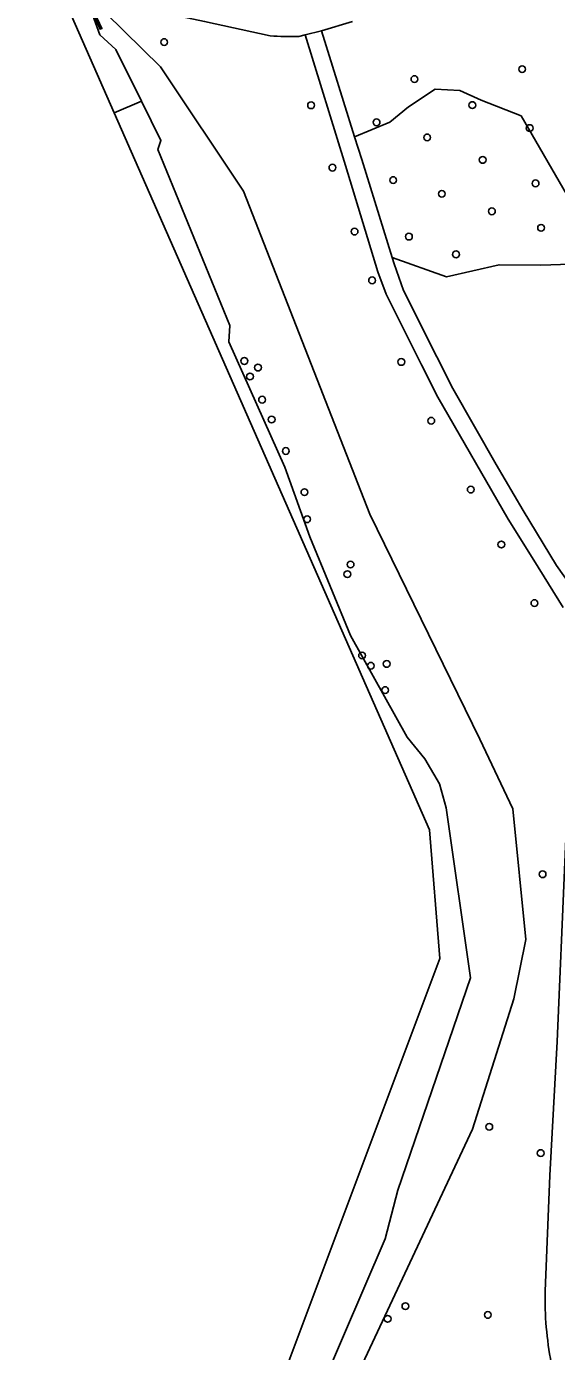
# Model space of a CAD drawing. Extents: x 161258 to 161838, y 380833 to 381727.
# Drawn here: x 161470.1 to 161547.1, y 381224.5 to 381416.6 of the extents above; entities that cross this region are included whole.
import ezdxf

# ---------------------------------------------------------------- set-up
doc = ezdxf.new("R2010")
doc.units = 0
for name, color, linetype in [('IMGEO_Boom', 7, 'Continuous'), ('IMGEO_Groenvoorziening', 7, 'Continuous'), ('IMGEO_Oever', 7, 'Continuous'), ('IMGEO_Stuw', 7, 'Continuous'), ('IMGEO_Voetpad_gesloten', 7, 'Continuous'), ('IMGEO_Waterloop', 7, 'Continuous')]:
    doc.layers.add(name, color=color, linetype=linetype)

msp = doc.modelspace()

# ---------------------------------------------------------------- linework, layer by layer
at = {"layer": 'IMGEO_Boom'}
for centre in [(161490.14, 381414.31), (161542.09, 381410.39), (161526.45, 381408.95), (161511.45, 381405.15), (161534.86, 381405.18), (161520.96, 381402.68), (161543.18, 381401.85), (161528.3, 381400.49), (161514.55, 381396.11), (161536.36, 381397.23), (161523.36, 381394.31), (161530.43, 381392.32), (161544.04, 381393.83), (161537.7, 381389.78), (161517.77, 381386.84), (161544.83, 381387.38), (161525.66, 381386.11), (161532.49, 381383.54), (161520.31, 381379.77), (161501.77, 381368.08), (161524.55, 381367.94), (161502.59, 381365.84), (161503.75, 381367.12), (161504.34, 381362.47), (161505.73, 381359.59), (161528.9, 381359.42), (161507.8, 381355.03), (161510.49, 381349.06), (161534.63, 381349.44), (161510.89, 381345.14), (161539.07, 381341.48), (161517.19, 381338.57), (161516.72, 381337.18), (161543.87, 381332.98), (161518.86, 381325.38), (161520.13, 381323.9), (161522.43, 381324.16), (161522.2, 381320.37), (161545.06, 381293.67), (161537.32, 381257.06), (161544.78, 381253.25), (161525.14, 381231.06), (161522.57, 381229.22), (161537.11, 381229.79)]:
    msp.add_circle(centre, 0.489, dxfattribs=at)
at = {"layer": 'IMGEO_Groenvoorziening'}
for points in [[(161517.49, 381417.31), (161512.97, 381415.96), (161517.78, 381400.59), (161522.9, 381402.68), (161525.58, 381404.94), (161529.48, 381407.48), (161533.05, 381407.27), (161536.14, 381405.89), (161541.94, 381403.6), (161549.07, 381391.36), (161549.03, 381401.32), (161548.95, 381420.57)], [(161505.52, 381415.22), (161496, 381417.31), (161488.19, 381418.95), (161484.29, 381418.56), (161481.67, 381418.5), (161489.62, 381410.73), (161501.65, 381392.7), (161519.97, 381345.89), (161535.96, 381313.25), (161540.76, 381303.16), (161542.62, 381284.23), (161540.89, 381275.61), (161534.86, 381256.72), (161518.52, 381221.89)], [(161548.02, 381332.32), (161543.8, 381339.2), (161540.08, 381345.15), (161529.86, 381362.84), (161527.46, 381367.54), (161522.36, 381377.77), (161521.16, 381381), (161516.43, 381396.43), (161510.61, 381415.37), (161509.68, 381415.13)], [(161549.12, 381380.02), (161549.11, 381382.11), (161544.78, 381381.97), (161538.74, 381382.03), (161531.12, 381380.29), (161523.2, 381383.09), (161523.49, 381382.15), (161524.89, 381378.3), (161529.69, 381368.68), (161532.03, 381364.08), (161538.32, 381353.08), (161542.23, 381346.42), (161547.06, 381338.42), (161551.67, 381331.96), (161557.95, 381333.59), (161554.8, 381344.79), (161552.8, 381350.59)], [(161545.42, 381233.21), (161546.12, 381250), (161547.15, 381269.41), (161549.4, 381321.42), (161549.62, 381327.5)]]:
    msp.add_lwpolyline(points, dxfattribs=at)
msp.add_lwpolyline([(161541.94, 381403.6), (161536.14, 381405.89), (161533.05, 381407.27), (161529.48, 381407.48), (161525.58, 381404.94), (161522.9, 381402.68), (161517.78, 381400.59), (161518.81, 381397.27), (161523.2, 381383.09), (161531.12, 381380.29), (161538.74, 381382.03), (161544.78, 381381.97), (161549.11, 381382.11), (161549.1, 381383.85), (161549.07, 381391.36)], close=True, dxfattribs=at)
for centre, radius, start, end in [((161508.49, 381453.9), 38.79, 265.6037, 271.7517), ((161595.46, 381232.27), 50.05, 178.9314, 190.8621)]:
    msp.add_arc(centre, radius, start, end, dxfattribs=at)
at = {"layer": 'IMGEO_Oever'}
for points in [[(161479.74, 381418.32), (161480.81, 381415.38), (161483.1, 381413.23), (161486.82, 381405.75), (161489.67, 381400.03), (161489.21, 381398.72), (161499.64, 381373.22), (161499.53, 381370.86), (161507.66, 381352.7), (161511.28, 381342.59), (161517.2, 381328.28), (161525.38, 381313.55), (161527.96, 381310.42), (161530.09, 381306.77), (161531.06, 381303.31), (161534.6, 381278.65), (161524.06, 381247.87), (161522.19, 381240.81), (161513.05, 381219.53)], [(161480.08, 381418.46), (161481.09, 381416.28), (161480.83, 381416.18), (161479.89, 381418.38)], [(161518.52, 381221.89), (161534.86, 381256.72), (161540.89, 381275.61), (161542.62, 381284.23), (161540.76, 381303.16), (161535.96, 381313.25), (161519.97, 381345.89), (161501.65, 381392.7), (161489.62, 381410.73), (161481.67, 381418.5)]]:
    msp.add_lwpolyline(points, dxfattribs=at)
at = {"layer": 'IMGEO_Stuw'}
msp.add_lwpolyline([(161486.82, 381405.75), (161482.88, 381404.07)], dxfattribs=at)
at = {"layer": 'IMGEO_Voetpad_gesloten'}
for points in [[(161508.02, 381418.75), (161506.99, 381418.82), (161489.99, 381422.45), (161488.92, 381422.34), (161484.4, 381421.86), (161481.79, 381421.61), (161480.57, 381421.95), (161479.39, 381420.44), (161479.21, 381420.37), (161480.08, 381418.46), (161480.23, 381418.47), (161481.67, 381418.5), (161484.29, 381418.56), (161488.19, 381418.95), (161496, 381417.31), (161505.52, 381415.22)], [(161509.68, 381415.13), (161510.61, 381415.37), (161512.97, 381415.96), (161517.49, 381417.31)], [(161551.67, 381331.96), (161547.06, 381338.42), (161542.23, 381346.42), (161538.32, 381353.08), (161532.03, 381364.08), (161529.69, 381368.68), (161524.89, 381378.3), (161523.49, 381382.15), (161523.2, 381383.09), (161518.81, 381397.27), (161517.78, 381400.59), (161512.97, 381415.96), (161510.61, 381415.37), (161516.43, 381396.43), (161521.16, 381381), (161522.36, 381377.77), (161527.46, 381367.54), (161529.86, 381362.84), (161540.08, 381345.15), (161543.8, 381339.2), (161548.02, 381332.32)], [(161549.62, 381327.5), (161549.4, 381321.42), (161547.15, 381269.41), (161546.12, 381250), (161545.42, 381233.21)]]:
    msp.add_lwpolyline(points, dxfattribs=at)
for centre, radius, start, end in [((161508.49, 381453.9), 38.79, 265.6037, 271.7517), ((161595.46, 381232.27), 50.05, 178.9314, 190.8621)]:
    msp.add_arc(centre, radius, start, end, dxfattribs=at)
at = {"layer": 'IMGEO_Waterloop'}
msp.add_lwpolyline([(161470.15, 381432.99), (161482.88, 381404.07), (161486.82, 381405.75), (161483.1, 381413.23), (161480.81, 381415.38), (161479.74, 381418.32)], dxfattribs=at)
msp.add_lwpolyline([(161495.9, 381190.23), (161497.83, 381193.53), (161513.05, 381219.53), (161522.19, 381240.81), (161524.06, 381247.87), (161534.6, 381278.65), (161531.06, 381303.31), (161530.09, 381306.77), (161527.96, 381310.42), (161525.38, 381313.55), (161517.2, 381328.28), (161511.28, 381342.59), (161507.66, 381352.7), (161499.53, 381370.86), (161499.64, 381373.22), (161489.21, 381398.72), (161489.67, 381400.03), (161486.82, 381405.75), (161482.88, 381404.07), (161528.65, 381300.09), (161530.15, 381281.47)], close=True, dxfattribs=at)

doc.saveas('drawing.dxf')
